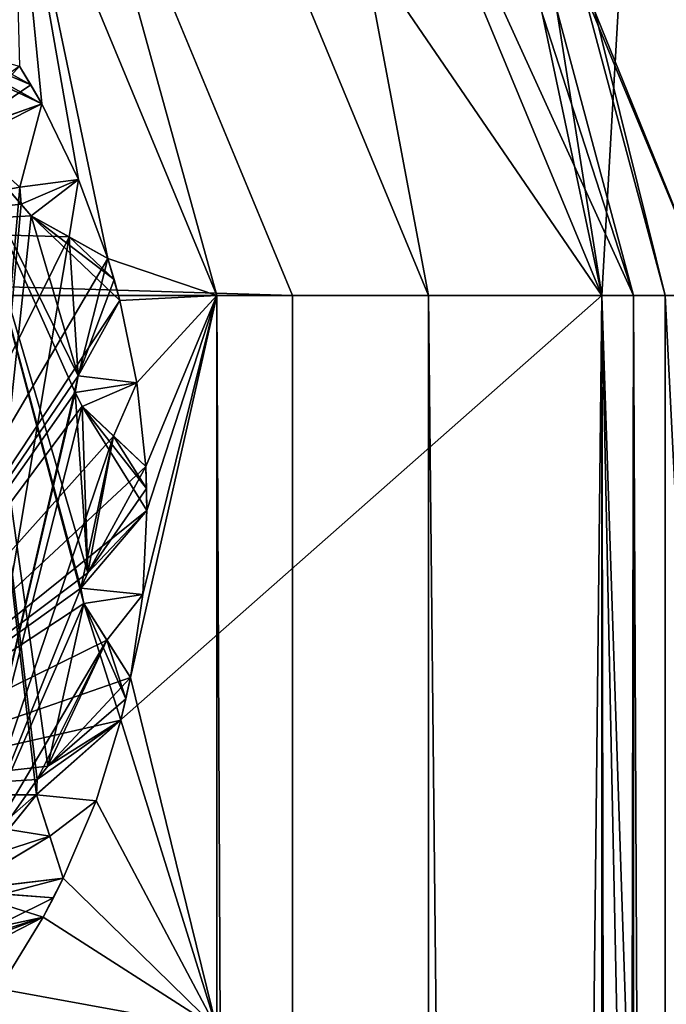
# Model space of a CAD drawing. Header units: metres. Extents: x -205 to 205, y -82 to 82.
# Tile 414 of 426: x 170.8 to 173.79, y 34.23 to 38.77. Entities that reach past the tile are written whole.
import ezdxf

# ---------------------------------------------------------------- set-up
doc = ezdxf.new("R2010")
doc.units = ezdxf.units.M
doc.layers.add('solid_PRT0003', color=7, linetype='CONTINUOUS')

msp = doc.modelspace()

# ---------------------------------------------------------------- linework, layer by layer
at = {"layer": 'solid_PRT0003'}
for points in [[(0, -75), (0, 75), (200, 75)], [(200, -75), (0, -75), (200, 75)], [(174.54631, 54.384724, 13.5), (171.773285, 53.282055, 13.5), (174.489243, 37.5, 13.5)], [(171.773285, 53.282055, 13.5), (172.731873, 41.742641, 13.5), (174.489243, 37.5, 13.5)], [(172.02478, 41.035538, 48), (173.489243, 37.5, 48), (173.792526, 42.803295, 48)], [(172.02478, 41.035542, 73), (173.792526, 42.803295, 73), (175.989243, 37.5, 73)], [(172.02478, 41.035538, 57), (173.489243, 37.5, 57), (173.792526, 42.803295, 57)], [(172.02478, 41.035542, 55), (173.792526, 42.803295, 55), (175.989243, 37.5, 55)], [(172.02478, 41.035538, 66), (173.489243, 37.5, 66), (173.792526, 42.803295, 66)], [(172.02478, 41.035542, 64), (173.792526, 42.803295, 64), (175.989243, 37.5, 64)], [(173.989243, 37.5, 46), (172.378326, 41.389088, 46), (173.792526, 42.803295, 46)], [(172.378326, 41.389088, 75), (173.989243, 37.5, 75), (173.792526, 42.803295, 75)], [(173.489243, 37.5, 48), (175.989243, 37.5, 48), (173.792526, 42.803295, 48)], [(173.489243, 37.5, 57), (175.989243, 37.5, 57), (173.792526, 42.803295, 57)], [(173.489243, 37.5, 66), (175.989243, 37.5, 66), (173.792526, 42.803295, 66)], [(173.782135, 37.5, 13.792893), (174.489243, 37.5, 13.5), (172.731873, 41.742641, 13.5)], [(173.073013, 40.146446, 13.792893), (173.782135, 37.5, 13.792893), (172.731873, 41.742641, 13.5)], [(172.946182, 40.073223, 45.853554), (172.378326, 41.389088, 46), (173.989243, 37.5, 46)], [(173.635681, 37.5, 75.146446), (173.989243, 37.5, 75), (172.378326, 41.389088, 75)], [(172.946182, 40.073223, 75.146446), (173.635681, 37.5, 75.146446), (172.378326, 41.389088, 75)], [(172.02478, 41.035542, 108.5), (89.953697, 41.035538, 108.5), (88.489235, 37.5, 108.5)], [(172.02478, 41.035542, 108.5), (88.489235, 37.5, 108.5), (173.489243, 37.5, 108.5)], [(171.459091, 40.469849, 106.5), (172.024765, 41.035534, 107), (173.489243, 37.5, 107)], [(171.459091, 40.469849, 104.5), (172.024765, 41.035534, 105), (173.489243, 37.5, 105)], [(171.459091, 40.469849, 106.5), (172.68924, 37.5, 106.5), (172.024765, 41.035534, 106)], [(171.459091, 40.469849, 102.5), (172.024765, 41.035534, 103), (173.489243, 37.5, 103)], [(171.459091, 40.469849, 104.5), (172.68924, 37.5, 104.5), (172.024765, 41.035534, 104)], [(171.459091, 40.469849, 100.5), (172.024765, 41.035534, 101), (173.489243, 37.5, 101)], [(171.459091, 40.469849, 102.5), (172.68924, 37.5, 102.5), (172.024765, 41.035534, 102)], [(171.459091, 40.469849, 98.5), (172.024765, 41.035534, 99), (173.489243, 37.5, 99)], [(171.459091, 40.469849, 100.5), (172.68924, 37.5, 100.5), (172.024765, 41.035534, 100)], [(171.459091, 40.469849, 96.5), (172.024765, 41.035534, 97), (173.489243, 37.5, 97)], [(171.459091, 40.469849, 98.5), (172.68924, 37.5, 98.5), (172.024765, 41.035534, 98)], [(171.459091, 40.469849, 94.5), (172.024765, 41.035534, 95), (173.489243, 37.5, 95)], [(171.459091, 40.469849, 96.5), (172.68924, 37.5, 96.5), (172.024765, 41.035534, 96)], [(171.459091, 40.469849, 92.5), (172.024765, 41.035534, 93), (173.489243, 37.5, 93)], [(171.459091, 40.469849, 94.5), (172.68924, 37.5, 94.5), (172.024765, 41.035534, 94)], [(171.459091, 40.469849, 90.5), (172.024765, 41.035534, 91), (173.489243, 37.5, 91)], [(171.459091, 40.469849, 92.5), (172.68924, 37.5, 92.5), (172.024765, 41.035534, 92)], [(171.459091, 40.469849, 88.5), (172.024765, 41.035534, 89), (173.489243, 37.5, 89)], [(171.459091, 40.469849, 90.5), (172.68924, 37.5, 90.5), (172.024765, 41.035534, 90)], [(171.459091, 40.469849, 86.5), (172.024765, 41.035534, 87), (173.489243, 37.5, 87)], [(171.459091, 40.469849, 88.5), (172.68924, 37.5, 88.5), (172.024765, 41.035534, 88)], [(171.459091, 40.469849, 84.5), (172.024765, 41.035534, 85), (173.489243, 37.5, 85)], [(171.459091, 40.469849, 86.5), (172.68924, 37.5, 86.5), (172.024765, 41.035534, 86)], [(171.459091, 40.469849, 82.5), (172.024765, 41.035534, 83), (173.489243, 37.5, 83)], [(171.459091, 40.469849, 84.5), (172.68924, 37.5, 84.5), (172.024765, 41.035534, 84)], [(171.459091, 40.469849, 80.5), (172.024765, 41.035534, 81), (173.489243, 37.5, 81)], [(171.459091, 40.469849, 82.5), (172.68924, 37.5, 82.5), (172.024765, 41.035534, 82)], [(171.459091, 40.469849, 78.5), (172.024765, 41.035534, 79), (173.489243, 37.5, 79)], [(171.459091, 40.469849, 80.5), (172.68924, 37.5, 80.5), (172.024765, 41.035534, 80)], [(171.459091, 40.469849, 76.5), (172.024765, 41.035534, 77), (173.489243, 37.5, 77)], [(171.459091, 40.469849, 78.5), (172.68924, 37.5, 78.5), (172.024765, 41.035534, 78)], [(171.459091, 40.469849, 76.5), (172.68924, 37.5, 76.5), (172.024765, 41.035534, 76)], [(172.02478, 41.035542, 108.5), (173.489243, 37.5, 108.5), (172.024765, 41.035534, 107)], [(173.489243, 37.5, 108.5), (173.489243, 37.5, 107), (172.024765, 41.035534, 107)], [(173.489243, 37.5, 106), (173.489243, 37.5, 105), (172.024765, 41.035534, 105)], [(172.024765, 41.035534, 106), (173.489243, 37.5, 106), (172.024765, 41.035534, 105)], [(172.68924, 37.5, 106.5), (173.489243, 37.5, 106), (172.024765, 41.035534, 106)], [(173.489243, 37.5, 104), (173.489243, 37.5, 103), (172.024765, 41.035534, 103)], [(172.024765, 41.035534, 104), (173.489243, 37.5, 104), (172.024765, 41.035534, 103)], [(172.68924, 37.5, 104.5), (173.489243, 37.5, 104), (172.024765, 41.035534, 104)], [(173.489243, 37.5, 102), (173.489243, 37.5, 101), (172.024765, 41.035534, 101)], [(172.024765, 41.035534, 102), (173.489243, 37.5, 102), (172.024765, 41.035534, 101)], [(172.68924, 37.5, 102.5), (173.489243, 37.5, 102), (172.024765, 41.035534, 102)], [(173.489243, 37.5, 100), (173.489243, 37.5, 99), (172.024765, 41.035534, 99)], [(172.024765, 41.035534, 100), (173.489243, 37.5, 100), (172.024765, 41.035534, 99)], [(172.68924, 37.5, 100.5), (173.489243, 37.5, 100), (172.024765, 41.035534, 100)], [(173.489243, 37.5, 98), (173.489243, 37.5, 97), (172.024765, 41.035534, 97)], [(172.024765, 41.035534, 98), (173.489243, 37.5, 98), (172.024765, 41.035534, 97)], [(172.68924, 37.5, 98.5), (173.489243, 37.5, 98), (172.024765, 41.035534, 98)], [(173.489243, 37.5, 96), (173.489243, 37.5, 95), (172.024765, 41.035534, 95)], [(172.024765, 41.035534, 96), (173.489243, 37.5, 96), (172.024765, 41.035534, 95)], [(172.68924, 37.5, 96.5), (173.489243, 37.5, 96), (172.024765, 41.035534, 96)], [(173.489243, 37.5, 94), (173.489243, 37.5, 93), (172.024765, 41.035534, 93)], [(172.024765, 41.035534, 94), (173.489243, 37.5, 94), (172.024765, 41.035534, 93)], [(172.68924, 37.5, 94.5), (173.489243, 37.5, 94), (172.024765, 41.035534, 94)], [(173.489243, 37.5, 92), (173.489243, 37.5, 91), (172.024765, 41.035534, 91)], [(172.024765, 41.035534, 92), (173.489243, 37.5, 92), (172.024765, 41.035534, 91)], [(172.68924, 37.5, 92.5), (173.489243, 37.5, 92), (172.024765, 41.035534, 92)], [(173.489243, 37.5, 90), (173.489243, 37.5, 89), (172.024765, 41.035534, 89)], [(172.024765, 41.035534, 90), (173.489243, 37.5, 90), (172.024765, 41.035534, 89)], [(172.68924, 37.5, 90.5), (173.489243, 37.5, 90), (172.024765, 41.035534, 90)], [(173.489243, 37.5, 88), (173.489243, 37.5, 87), (172.024765, 41.035534, 87)], [(172.024765, 41.035534, 88), (173.489243, 37.5, 88), (172.024765, 41.035534, 87)], [(172.68924, 37.5, 88.5), (173.489243, 37.5, 88), (172.024765, 41.035534, 88)], [(173.489243, 37.5, 86), (173.489243, 37.5, 85), (172.024765, 41.035534, 85)], [(172.024765, 41.035534, 86), (173.489243, 37.5, 86), (172.024765, 41.035534, 85)], [(172.68924, 37.5, 86.5), (173.489243, 37.5, 86), (172.024765, 41.035534, 86)], [(173.489243, 37.5, 84), (173.489243, 37.5, 83), (172.024765, 41.035534, 83)], [(172.024765, 41.035534, 84), (173.489243, 37.5, 84), (172.024765, 41.035534, 83)], [(172.68924, 37.5, 84.5), (173.489243, 37.5, 84), (172.024765, 41.035534, 84)], [(173.489243, 37.5, 82), (173.489243, 37.5, 81), (172.024765, 41.035534, 81)], [(172.024765, 41.035534, 82), (173.489243, 37.5, 82), (172.024765, 41.035534, 81)], [(172.68924, 37.5, 82.5), (173.489243, 37.5, 82), (172.024765, 41.035534, 82)], [(173.489243, 37.5, 80), (173.489243, 37.5, 79), (172.024765, 41.035534, 79)], [(172.024765, 41.035534, 80), (173.489243, 37.5, 80), (172.024765, 41.035534, 79)], [(172.68924, 37.5, 80.5), (173.489243, 37.5, 80), (172.024765, 41.035534, 80)], [(172.024765, 41.035534, 77), (173.489243, 37.5, 78), (173.489243, 37.5, 77)], [(172.024765, 41.035534, 77), (172.024765, 41.035534, 78), (173.489243, 37.5, 78)], [(172.68924, 37.5, 78.5), (173.489243, 37.5, 78), (172.024765, 41.035534, 78)], [(172.024765, 41.035534, 75.5), (173.489243, 37.5, 76), (173.489243, 37.5, 75.5)], [(172.946182, 40.073223, 75.146446), (172.024765, 41.035534, 75.5), (173.489243, 37.5, 75.5)], [(172.024765, 41.035534, 75.5), (172.024765, 41.035534, 76), (173.489243, 37.5, 76)], [(172.68924, 37.5, 76.5), (173.489243, 37.5, 76), (172.024765, 41.035534, 76)], [(172.024765, 41.035534, 14.5), (173.489243, 37.5, 45.5), (173.489243, 37.5, 14.5)], [(173.073013, 40.146446, 13.792893), (172.024765, 41.035534, 14.5), (173.489243, 37.5, 14.5)], [(172.024765, 41.035534, 14.5), (172.024765, 41.035534, 45.5), (173.489243, 37.5, 45.5)], [(173.635681, 37.5, 45.853554), (173.489243, 37.5, 45.5), (172.024765, 41.035534, 45.5)], [(172.946182, 40.073223, 45.853554), (173.635681, 37.5, 45.853554), (172.024765, 41.035534, 45.5)], [(173.489243, 37.5, 55), (172.02478, 41.035538, 48), (172.02478, 41.035542, 55)], [(173.489243, 37.5, 73), (172.02478, 41.035542, 73), (175.989243, 37.5, 73)], [(172.02478, 41.035538, 66), (172.02478, 41.035542, 73), (173.489243, 37.5, 73)], [(173.489243, 37.5, 64), (172.02478, 41.035538, 57), (172.02478, 41.035542, 64)], [(173.489243, 37.5, 55), (172.02478, 41.035542, 55), (175.989243, 37.5, 55)], [(173.489243, 37.5, 64), (172.02478, 41.035542, 64), (175.989243, 37.5, 64)], [(173.489243, 37.5, 55), (173.489243, 37.5, 48), (172.02478, 41.035538, 48)], [(172.02478, 41.035538, 66), (173.489243, 37.5, 73), (173.489243, 37.5, 66)], [(173.489243, 37.5, 64), (173.489243, 37.5, 57), (172.02478, 41.035538, 57)], [(171.459091, 40.469849, 106.5), (173.489243, 37.5, 107), (172.68924, 37.5, 106.5)], [(171.459091, 40.469849, 104.5), (173.489243, 37.5, 105), (172.68924, 37.5, 104.5)], [(171.459091, 40.469849, 102.5), (173.489243, 37.5, 103), (172.68924, 37.5, 102.5)], [(171.459091, 40.469849, 100.5), (173.489243, 37.5, 101), (172.68924, 37.5, 100.5)], [(171.459091, 40.469849, 98.5), (173.489243, 37.5, 99), (172.68924, 37.5, 98.5)], [(171.459091, 40.469849, 96.5), (173.489243, 37.5, 97), (172.68924, 37.5, 96.5)], [(171.459091, 40.469849, 94.5), (173.489243, 37.5, 95), (172.68924, 37.5, 94.5)], [(171.459091, 40.469849, 92.5), (173.489243, 37.5, 93), (172.68924, 37.5, 92.5)], [(171.459091, 40.469849, 90.5), (173.489243, 37.5, 91), (172.68924, 37.5, 90.5)], [(171.459091, 40.469849, 88.5), (173.489243, 37.5, 89), (172.68924, 37.5, 88.5)], [(171.459091, 40.469849, 86.5), (173.489243, 37.5, 87), (172.68924, 37.5, 86.5)], [(171.459091, 40.469849, 84.5), (173.489243, 37.5, 85), (172.68924, 37.5, 84.5)], [(171.459091, 40.469849, 82.5), (173.489243, 37.5, 83), (172.68924, 37.5, 82.5)], [(171.459091, 40.469849, 80.5), (173.489243, 37.5, 81), (172.68924, 37.5, 80.5)], [(171.459091, 40.469849, 78.5), (173.489243, 37.5, 79), (172.68924, 37.5, 78.5)], [(171.459091, 40.469849, 76.5), (173.489243, 37.5, 77), (172.68924, 37.5, 76.5)], [(173.073013, 40.146446, 13.792893), (173.489243, 37.5, 14.5), (173.782135, 37.5, 13.792893)], [(172.946182, 40.073223, 75.146446), (173.489243, 37.5, 75.5), (173.635681, 37.5, 75.146446)], [(172.946182, 40.073223, 45.853554), (173.989243, 37.5, 46), (173.635681, 37.5, 45.853554)], [(90.963112, 40.026123, 108.410858), (172.061722, 37.5, 108.410858), (89.916756, 37.5, 108.410858)], [(90.963112, 40.026123, 108.410858), (171.015366, 40.026123, 108.410858), (172.061722, 37.5, 108.410858)], [(167.489243, 40, 55), (170.40892, 38.662285, 55), (170.903168, 38.385479, 55)], [(170.520416, 38.249809, 55), (167.489243, 40, 55), (170.903168, 38.385479, 55)], [(171.015366, 40.026123, 108.410858), (170.76796, 39.778721, 75), (171.711823, 37.5, 75)], [(171.015366, 40.026123, 108.410858), (171.711823, 37.5, 75), (172.061722, 37.5, 108.410858)], [(171.208969, 37.672016, 75), (171.711823, 37.5, 75), (170.76796, 39.778721, 75)], [(171.073868, 38.036373, 75), (171.208969, 37.672016, 75), (170.76796, 39.778721, 75)], [(170.903168, 38.385479, 75), (171.073868, 38.036373, 75), (170.76796, 39.778721, 75)], [(170.800629, 38.560253, 75), (170.903168, 38.385479, 75), (170.76796, 39.778721, 75)], [(170.40892, 38.662285, 55), (170.853043, 38.47353, 55), (170.903168, 38.385479, 55)], [(170.40892, 38.662285, 55), (170.603195, 38.611679, 55), (170.853043, 38.47353, 55)], [(170.603195, 38.611679, 55), (170.800629, 38.560253, 55), (170.853043, 38.47353, 55)], [(169.753799, 37.80743, 75), (170.903168, 38.385479, 75), (170.800629, 38.560253, 75)], [(170.853043, 38.47353, 26), (170.800629, 38.560253, 26), (170.520508, 38.249664, 26)], [(170.853043, 38.47353, 26), (170.853043, 38.47353, 55), (170.800629, 38.560253, 55)], [(170.853043, 38.47353, 26), (170.800629, 38.560253, 55), (170.800629, 38.560253, 26)], [(170.903168, 38.385479, 26), (170.853043, 38.47353, 26), (170.520508, 38.249664, 26)], [(170.903168, 38.385479, 26), (170.903168, 38.385479, 55), (170.853043, 38.47353, 55)], [(170.903168, 38.385479, 26), (170.853043, 38.47353, 55), (170.853043, 38.47353, 26)], [(169.753799, 37.80743, 75), (170.802826, 38.000225, 75), (170.903168, 38.385479, 75)], [(170.520416, 38.249809, 55), (170.903168, 38.385479, 55), (170.802826, 38.000225, 55)], [(170.802826, 38.000225, 26), (170.903168, 38.385479, 26), (170.520508, 38.249664, 26)], [(170.802826, 38.000225, 55), (170.903168, 38.385479, 75), (170.802826, 38.000225, 75)], [(170.903168, 38.385479, 55), (170.903168, 38.385479, 75), (170.802826, 38.000225, 55)], [(170.802826, 38.000225, 6), (170.903168, 38.385479, 26), (170.802826, 38.000225, 26)], [(170.802826, 38.000225, 6), (170.903168, 38.385479, 6), (170.903168, 38.385479, 26)], [(170.802826, 38.000225, 6), (171.073868, 38.036373, 6), (170.903168, 38.385479, 6)], [(171.073868, 38.036373, 6), (171.073868, 38.036373, 75), (170.903168, 38.385479, 75)], [(171.073868, 38.036373, 6), (170.903168, 38.385479, 75), (170.903168, 38.385479, 55)], [(171.073868, 38.036373, 6), (170.903168, 38.385479, 55), (170.903168, 38.385479, 26)], [(171.073868, 38.036373, 6), (170.903168, 38.385479, 26), (170.903168, 38.385479, 6)], [(170.520416, 38.249809, 55), (170.882843, 35.264637, 55), (170.879364, 35.193439, 55)], [(170.520508, 34.750336, 55), (170.520416, 38.249809, 55), (170.879364, 35.193439, 55)], [(170.520416, 38.249809, 55), (170.931717, 35.32531, 55), (170.882843, 35.264637, 55)], [(170.520416, 38.249809, 55), (171.097778, 36.077579, 55), (170.931717, 35.32531, 55)], [(170.520416, 38.249809, 55), (171.08345, 36.147404, 55), (171.097778, 36.077579, 55)], [(170.520416, 38.249809, 55), (171.115692, 36.218323, 55), (171.08345, 36.147404, 55)], [(170.520416, 38.249809, 55), (171.058212, 37.052326, 55), (171.115692, 36.218323, 55)], [(170.520416, 38.249809, 55), (171.071808, 37.129036, 55), (171.058212, 37.052326, 55)], [(170.520416, 38.249809, 55), (170.854935, 37.868259, 55), (171.071808, 37.129036, 55)], [(170.520416, 38.249809, 55), (170.808731, 37.922543, 55), (170.854935, 37.868259, 55)], [(170.520416, 38.249809, 55), (170.802826, 38.000225, 55), (170.808731, 37.922543, 55)], [(170.802826, 38.000225, 26), (170.520508, 38.249664, 26), (170.520416, 34.750191, 26)], [(170.802826, 38.000225, 6), (170.808731, 37.922543, 6), (171.073868, 38.036373, 6)], [(170.808731, 37.922543, 6), (170.854935, 37.868259, 6), (171.073868, 38.036373, 6)], [(170.854935, 37.868259, 6), (171.030518, 37.770927, 6), (171.073868, 38.036373, 6)], [(171.030518, 37.770927, 6), (171.208969, 37.672016, 6), (171.073868, 38.036373, 6)], [(171.208969, 37.672016, 55), (171.208969, 37.672016, 75), (171.073868, 38.036373, 75)], [(171.208969, 37.672016, 26), (171.208969, 37.672016, 55), (171.073868, 38.036373, 75)], [(171.208969, 37.672016, 6), (171.208969, 37.672016, 26), (171.073868, 38.036373, 75)], [(171.208969, 37.672016, 6), (171.073868, 38.036373, 75), (171.073868, 38.036373, 6)], [(169.753799, 37.80743, 75), (170.808731, 37.922539, 75), (170.802826, 38.000225, 75)], [(170.808731, 37.922539, 26), (170.802826, 38.000225, 26), (170.520416, 34.750191, 26)], [(170.802826, 38.000225, 55), (170.802826, 38.000225, 75), (170.808731, 37.922539, 75)], [(170.802826, 38.000225, 55), (170.808731, 37.922539, 75), (170.808731, 37.922543, 55)], [(170.802826, 38.000225, 6), (170.802826, 38.000225, 26), (170.808731, 37.922539, 26)], [(170.802826, 38.000225, 6), (170.808731, 37.922539, 26), (170.808731, 37.922543, 6)], [(169.753799, 37.80743, 75), (170.854889, 37.868279, 75), (170.808731, 37.922539, 75)], [(170.854889, 37.868279, 26), (170.808731, 37.922539, 26), (170.520416, 34.750191, 26)], [(170.808731, 37.922543, 55), (170.808731, 37.922539, 75), (170.854889, 37.868279, 75)], [(170.808731, 37.922543, 55), (170.854889, 37.868279, 75), (170.854935, 37.868259, 55)], [(170.808731, 37.922543, 6), (170.808731, 37.922539, 26), (170.854889, 37.868279, 26)], [(170.808731, 37.922543, 6), (170.854889, 37.868279, 26), (170.854935, 37.868259, 6)], [(169.753799, 37.80743, 75), (171.030502, 37.770939, 75), (170.854889, 37.868279, 75)], [(171.030502, 37.770939, 26), (170.854889, 37.868279, 26), (170.520416, 34.750191, 26)], [(171.208969, 37.672016, 55), (170.854889, 37.868279, 75), (171.030502, 37.770939, 75)], [(171.030518, 37.770927, 55), (170.854889, 37.868279, 75), (171.208969, 37.672016, 55)], [(170.854935, 37.868259, 55), (170.854889, 37.868279, 75), (171.030518, 37.770927, 55)], [(171.208969, 37.672016, 6), (170.854889, 37.868279, 26), (171.030502, 37.770939, 26)], [(171.030518, 37.770927, 6), (170.854889, 37.868279, 26), (171.208969, 37.672016, 6)], [(170.854935, 37.868259, 6), (170.854889, 37.868279, 26), (171.030518, 37.770927, 6)], [(170.854935, 37.868259, 55), (171.264816, 37.47723, 55), (171.071808, 37.129036, 55)], [(170.854935, 37.868259, 55), (171.238159, 37.574986, 55), (171.264816, 37.47723, 55)], [(170.854935, 37.868259, 55), (171.030518, 37.770927, 55), (171.238159, 37.574986, 55)], [(169.753799, 37.80743, 75), (169.753799, 35.19257, 75), (171.030502, 37.770939, 75)], [(169.753799, 35.19257, 75), (171.208969, 37.672016, 75), (171.030502, 37.770939, 75)], [(171.071808, 37.129036, 26), (171.030502, 37.770939, 26), (170.520416, 34.750191, 26)], [(171.208969, 37.672016, 55), (171.030502, 37.770939, 75), (171.208969, 37.672016, 75)], [(171.071808, 37.129036, 26), (171.208969, 37.672016, 26), (171.030502, 37.770939, 26)], [(171.208969, 37.672016, 6), (171.030502, 37.770939, 26), (171.208969, 37.672016, 26)], [(171.030518, 37.770927, 55), (171.208969, 37.672016, 55), (171.238159, 37.574986, 55)], [(169.753799, 35.19257, 75), (171.264816, 37.47723, 75), (171.208969, 37.672016, 75)], [(171.071808, 37.129036, 26), (171.238159, 37.574986, 26), (171.208969, 37.672016, 26)], [(171.208969, 37.672016, 75), (171.264816, 37.47723, 75), (171.711823, 37.5, 75)], [(171.238159, 37.574986, 26), (171.238159, 37.574986, 55), (171.208969, 37.672016, 55)], [(171.238159, 37.574986, 26), (171.208969, 37.672016, 55), (171.208969, 37.672016, 26)], [(171.071808, 37.129036, 26), (171.264816, 37.47723, 26), (171.238159, 37.574986, 26)], [(171.264816, 37.47723, 26), (171.264816, 37.47723, 55), (171.238159, 37.574986, 55)], [(171.264816, 37.47723, 26), (171.238159, 37.574986, 55), (171.238159, 37.574986, 26)], [(88.489235, -37.5, 108.5), (173.489243, 37.5, 108.5), (88.489235, 37.5, 108.5)], [(88.489235, -37.5, 108.5), (173.489243, -37.5, 108.5), (173.489243, 37.5, 108.5)], [(172.061722, -37.5, 108.410858), (89.916756, -37.5, 108.410858), (89.916756, 37.5, 108.410858)], [(172.061722, 37.5, 108.410858), (172.061722, -37.5, 108.410858), (89.916756, 37.5, 108.410858)], [(171.264816, 37.47723, 75), (171.343323, 37.096645, 75), (171.711823, 37.5, 75)], [(171.313477, 35.73505, 75), (171.711823, 34.1134, 75), (171.711823, 37.5, 75)], [(171.370621, 36.119427, 75), (171.313477, 35.73505, 75), (171.711823, 37.5, 75)], [(171.343323, 37.096645, 75), (171.383575, 36.710133, 75), (171.711823, 37.5, 75)], [(171.389221, 36.50758, 75), (171.370621, 36.119427, 75), (171.711823, 37.5, 75)], [(171.383575, 36.710133, 75), (171.389221, 36.50758, 75), (171.711823, 37.5, 75)], [(172.061722, -37.5, 108.410858), (171.711823, 37.5, 75), (171.711823, 34.1134, 75)], [(172.061722, 37.5, 108.410858), (171.711823, 37.5, 75), (172.061722, -37.5, 108.410858)], [(172.68924, 37.5, 106.5), (173.489243, 37.5, 107), (173.489243, -37.5, 107)], [(172.68924, 37.5, 104.5), (173.489243, 37.5, 105), (173.489243, -37.5, 105)], [(172.68924, -37.5, 106.5), (173.489243, -37.5, 106), (173.489243, 37.5, 106)], [(172.68924, 37.5, 106.5), (172.68924, -37.5, 106.5), (173.489243, 37.5, 106)], [(172.68924, 37.5, 102.5), (173.489243, 37.5, 103), (173.489243, -37.5, 103)], [(172.68924, -37.5, 104.5), (173.489243, -37.5, 104), (173.489243, 37.5, 104)], [(172.68924, 37.5, 104.5), (172.68924, -37.5, 104.5), (173.489243, 37.5, 104)], [(172.68924, 37.5, 100.5), (173.489243, 37.5, 101), (173.489243, -37.5, 101)], [(172.68924, -37.5, 102.5), (173.489243, -37.5, 102), (173.489243, 37.5, 102)], [(172.68924, 37.5, 102.5), (172.68924, -37.5, 102.5), (173.489243, 37.5, 102)], [(172.68924, 37.5, 98.5), (173.489243, 37.5, 99), (173.489243, -37.5, 99)], [(172.68924, -37.5, 100.5), (173.489243, -37.5, 100), (173.489243, 37.5, 100)], [(172.68924, 37.5, 100.5), (172.68924, -37.5, 100.5), (173.489243, 37.5, 100)], [(172.68924, 37.5, 96.5), (173.489243, 37.5, 97), (173.489243, -37.5, 97)], [(172.68924, -37.5, 98.5), (173.489243, -37.5, 98), (173.489243, 37.5, 98)], [(172.68924, 37.5, 98.5), (172.68924, -37.5, 98.5), (173.489243, 37.5, 98)], [(172.68924, 37.5, 94.5), (173.489243, 37.5, 95), (173.489243, -37.5, 95)], [(172.68924, -37.5, 96.5), (173.489243, -37.5, 96), (173.489243, 37.5, 96)], [(172.68924, 37.5, 96.5), (172.68924, -37.5, 96.5), (173.489243, 37.5, 96)], [(172.68924, 37.5, 92.5), (173.489243, 37.5, 93), (173.489243, -37.5, 93)], [(172.68924, -37.5, 94.5), (173.489243, -37.5, 94), (173.489243, 37.5, 94)], [(172.68924, 37.5, 94.5), (172.68924, -37.5, 94.5), (173.489243, 37.5, 94)], [(172.68924, 37.5, 90.5), (173.489243, 37.5, 91), (173.489243, -37.5, 91)], [(172.68924, -37.5, 92.5), (173.489243, -37.5, 92), (173.489243, 37.5, 92)], [(172.68924, 37.5, 92.5), (172.68924, -37.5, 92.5), (173.489243, 37.5, 92)], [(172.68924, 37.5, 88.5), (173.489243, 37.5, 89), (173.489243, -37.5, 89)], [(172.68924, -37.5, 90.5), (173.489243, -37.5, 90), (173.489243, 37.5, 90)], [(172.68924, 37.5, 90.5), (172.68924, -37.5, 90.5), (173.489243, 37.5, 90)], [(172.68924, 37.5, 86.5), (173.489243, 37.5, 87), (173.489243, -37.5, 87)], [(172.68924, -37.5, 88.5), (173.489243, -37.5, 88), (173.489243, 37.5, 88)], [(172.68924, 37.5, 88.5), (172.68924, -37.5, 88.5), (173.489243, 37.5, 88)], [(172.68924, 37.5, 84.5), (173.489243, 37.5, 85), (173.489243, -37.5, 85)], [(172.68924, -37.5, 86.5), (173.489243, -37.5, 86), (173.489243, 37.5, 86)], [(172.68924, 37.5, 86.5), (172.68924, -37.5, 86.5), (173.489243, 37.5, 86)], [(172.68924, 37.5, 82.5), (173.489243, 37.5, 83), (173.489243, -37.5, 83)], [(172.68924, -37.5, 84.5), (173.489243, -37.5, 84), (173.489243, 37.5, 84)], [(172.68924, 37.5, 84.5), (172.68924, -37.5, 84.5), (173.489243, 37.5, 84)], [(172.68924, 37.5, 80.5), (173.489243, 37.5, 81), (173.489243, -37.5, 81)], [(172.68924, -37.5, 82.5), (173.489243, -37.5, 82), (173.489243, 37.5, 82)], [(172.68924, 37.5, 82.5), (172.68924, -37.5, 82.5), (173.489243, 37.5, 82)], [(172.68924, 37.5, 78.5), (173.489243, 37.5, 79), (173.489243, -37.5, 79)], [(172.68924, -37.5, 80.5), (173.489243, -37.5, 80), (173.489243, 37.5, 80)], [(172.68924, 37.5, 80.5), (172.68924, -37.5, 80.5), (173.489243, 37.5, 80)], [(172.68924, 37.5, 76.5), (173.489243, 37.5, 77), (173.489243, -37.5, 77)], [(172.68924, -37.5, 78.5), (173.489243, -37.5, 78), (173.489243, 37.5, 78)], [(172.68924, 37.5, 78.5), (172.68924, -37.5, 78.5), (173.489243, 37.5, 78)], [(172.68924, -37.5, 76.5), (173.489243, -37.5, 76), (173.489243, 37.5, 76)], [(172.68924, 37.5, 76.5), (172.68924, -37.5, 76.5), (173.489243, 37.5, 76)], [(172.68924, 37.5, 106.5), (173.489243, -37.5, 107), (172.68924, -37.5, 106.5)], [(172.68924, 37.5, 104.5), (173.489243, -37.5, 105), (172.68924, -37.5, 104.5)], [(172.68924, 37.5, 102.5), (173.489243, -37.5, 103), (172.68924, -37.5, 102.5)], [(172.68924, 37.5, 100.5), (173.489243, -37.5, 101), (172.68924, -37.5, 100.5)], [(172.68924, 37.5, 98.5), (173.489243, -37.5, 99), (172.68924, -37.5, 98.5)], [(172.68924, 37.5, 96.5), (173.489243, -37.5, 97), (172.68924, -37.5, 96.5)], [(172.68924, 37.5, 94.5), (173.489243, -37.5, 95), (172.68924, -37.5, 94.5)], [(172.68924, 37.5, 92.5), (173.489243, -37.5, 93), (172.68924, -37.5, 92.5)], [(172.68924, 37.5, 90.5), (173.489243, -37.5, 91), (172.68924, -37.5, 90.5)], [(172.68924, 37.5, 88.5), (173.489243, -37.5, 89), (172.68924, -37.5, 88.5)], [(172.68924, 37.5, 86.5), (173.489243, -37.5, 87), (172.68924, -37.5, 86.5)], [(172.68924, 37.5, 84.5), (173.489243, -37.5, 85), (172.68924, -37.5, 84.5)], [(172.68924, 37.5, 82.5), (173.489243, -37.5, 83), (172.68924, -37.5, 82.5)], [(172.68924, 37.5, 80.5), (173.489243, -37.5, 81), (172.68924, -37.5, 80.5)], [(172.68924, 37.5, 78.5), (173.489243, -37.5, 79), (172.68924, -37.5, 78.5)], [(172.68924, 37.5, 76.5), (173.489243, -37.5, 77), (172.68924, -37.5, 76.5)], [(173.489243, -37.5, 48), (175.989243, -37.5, 48), (175.989243, 37.5, 48)], [(173.489243, 37.5, 48), (173.489243, -37.5, 48), (175.989243, 37.5, 48)], [(173.489243, -37.5, 55), (173.489243, -37.5, 48), (173.489243, 37.5, 48)], [(173.489243, -37.5, 55), (173.489243, 37.5, 48), (173.489243, 37.5, 55)], [(175.989243, -37.5, 73), (173.489243, 37.5, 73), (175.989243, 37.5, 73)], [(175.989243, -37.5, 73), (173.489243, -37.5, 73), (173.489243, 37.5, 73)], [(173.489243, 37.5, 66), (173.489243, 37.5, 73), (173.489243, -37.5, 73)], [(173.489243, -37.5, 66), (173.489243, 37.5, 66), (173.489243, -37.5, 73)], [(173.489243, -37.5, 57), (175.989243, -37.5, 57), (175.989243, 37.5, 57)], [(173.489243, 37.5, 57), (173.489243, -37.5, 57), (175.989243, 37.5, 57)], [(173.489243, -37.5, 64), (173.489243, -37.5, 57), (173.489243, 37.5, 57)], [(173.489243, -37.5, 64), (173.489243, 37.5, 57), (173.489243, 37.5, 64)], [(175.989243, -37.5, 55), (173.489243, 37.5, 55), (175.989243, 37.5, 55)], [(175.989243, -37.5, 55), (173.489243, -37.5, 55), (173.489243, 37.5, 55)], [(173.489243, -37.5, 66), (175.989243, 37.5, 66), (173.489243, 37.5, 66)], [(175.989243, -37.5, 66), (175.989243, 37.5, 66), (173.489243, -37.5, 66)], [(175.989243, -37.5, 64), (173.489243, 37.5, 64), (175.989243, 37.5, 64)], [(175.989243, -37.5, 64), (173.489243, -37.5, 64), (173.489243, 37.5, 64)], [(173.489243, -37.5, 108.5), (173.489243, 37.5, 107), (173.489243, 37.5, 108.5)], [(173.489243, -37.5, 108.5), (173.489243, -37.5, 107), (173.489243, 37.5, 107)], [(173.489243, -37.5, 106), (173.489243, 37.5, 105), (173.489243, 37.5, 106)], [(173.489243, -37.5, 106), (173.489243, -37.5, 105), (173.489243, 37.5, 105)], [(173.489243, -37.5, 104), (173.489243, 37.5, 103), (173.489243, 37.5, 104)], [(173.489243, -37.5, 104), (173.489243, -37.5, 103), (173.489243, 37.5, 103)], [(173.489243, -37.5, 102), (173.489243, 37.5, 101), (173.489243, 37.5, 102)], [(173.489243, -37.5, 102), (173.489243, -37.5, 101), (173.489243, 37.5, 101)], [(173.489243, -37.5, 100), (173.489243, 37.5, 99), (173.489243, 37.5, 100)], [(173.489243, -37.5, 100), (173.489243, -37.5, 99), (173.489243, 37.5, 99)], [(173.489243, -37.5, 98), (173.489243, 37.5, 97), (173.489243, 37.5, 98)], [(173.489243, -37.5, 98), (173.489243, -37.5, 97), (173.489243, 37.5, 97)], [(173.489243, -37.5, 96), (173.489243, 37.5, 95), (173.489243, 37.5, 96)], [(173.489243, -37.5, 96), (173.489243, -37.5, 95), (173.489243, 37.5, 95)], [(173.489243, -37.5, 94), (173.489243, 37.5, 93), (173.489243, 37.5, 94)], [(173.489243, -37.5, 94), (173.489243, -37.5, 93), (173.489243, 37.5, 93)], [(173.489243, -37.5, 92), (173.489243, 37.5, 91), (173.489243, 37.5, 92)], [(173.489243, -37.5, 92), (173.489243, -37.5, 91), (173.489243, 37.5, 91)], [(173.489243, -37.5, 90), (173.489243, 37.5, 89), (173.489243, 37.5, 90)], [(173.489243, -37.5, 90), (173.489243, -37.5, 89), (173.489243, 37.5, 89)], [(173.489243, -37.5, 88), (173.489243, 37.5, 87), (173.489243, 37.5, 88)], [(173.489243, -37.5, 88), (173.489243, -37.5, 87), (173.489243, 37.5, 87)], [(173.489243, -37.5, 86), (173.489243, 37.5, 85), (173.489243, 37.5, 86)], [(173.489243, -37.5, 86), (173.489243, -37.5, 85), (173.489243, 37.5, 85)], [(173.489243, -37.5, 84), (173.489243, 37.5, 83), (173.489243, 37.5, 84)], [(173.489243, -37.5, 84), (173.489243, -37.5, 83), (173.489243, 37.5, 83)], [(173.489243, -37.5, 82), (173.489243, 37.5, 81), (173.489243, 37.5, 82)], [(173.489243, -37.5, 82), (173.489243, -37.5, 81), (173.489243, 37.5, 81)], [(173.489243, -37.5, 80), (173.489243, 37.5, 79), (173.489243, 37.5, 80)], [(173.489243, -37.5, 80), (173.489243, -37.5, 79), (173.489243, 37.5, 79)], [(173.489243, -37.5, 78), (173.489243, 37.5, 77), (173.489243, 37.5, 78)], [(173.489243, -37.5, 78), (173.489243, -37.5, 77), (173.489243, 37.5, 77)], [(173.489243, -37.5, 76), (173.489243, 37.5, 75.5), (173.489243, 37.5, 76)], [(173.489243, -37.5, 76), (173.489243, -37.5, 75.5), (173.489243, 37.5, 75.5)], [(173.635681, -37.5, 75.146446), (173.489243, 37.5, 75.5), (173.489243, -37.5, 75.5)], [(173.635681, 37.5, 75.146446), (173.489243, 37.5, 75.5), (173.635681, -37.5, 75.146446)], [(173.489243, 14.000711, 38.500713), (173.489243, 37.5, 14.5), (173.489243, 37.5, 45.5)], [(173.489243, 19.799999, 24.5), (173.489243, 23.418167, 14.5), (173.489243, 37.5, 14.5)], [(173.782135, 23.418167, 13.792892), (173.489243, 37.5, 14.5), (173.489243, 23.418167, 14.5)], [(173.489243, 14.000711, 38.500713), (173.489243, 19.799999, 24.5), (173.489243, 37.5, 14.5)], [(173.782135, 23.418167, 13.792892), (173.782135, 37.5, 13.792893), (173.489243, 37.5, 14.5)], [(173.489243, 0, 44.299999), (173.489243, 37.5, 45.5), (173.489243, -37.5, 45.5)], [(173.635681, 37.5, 45.853554), (173.489243, -37.5, 45.5), (173.489243, 37.5, 45.5)], [(173.489243, 0, 44.299999), (173.489243, 14.000711, 38.500713), (173.489243, 37.5, 45.5)], [(173.635681, 37.5, 45.853554), (173.635681, -37.5, 45.853554), (173.489243, -37.5, 45.5)], [(173.635681, -37.5, 45.853554), (173.989243, 37.5, 46), (173.989243, -37.5, 46)], [(173.635681, 37.5, 45.853554), (173.989243, 37.5, 46), (173.635681, -37.5, 45.853554)], [(173.635681, 37.5, 75.146446), (173.989243, -37.5, 75), (173.989243, 37.5, 75)], [(173.635681, 37.5, 75.146446), (173.635681, -37.5, 75.146446), (173.989243, -37.5, 75)], [(173.782135, 37.5, 13.792893), (174.489243, 23.418167, 13.5), (174.489243, 37.5, 13.5)], [(173.782135, 23.418167, 13.792892), (174.489243, 23.418167, 13.5), (173.782135, 37.5, 13.792893)], [(169.753799, 35.19257, 75), (171.071808, 37.129036, 75), (171.264816, 37.47723, 75)], [(171.071808, 37.129036, 55), (171.264816, 37.47723, 75), (171.071808, 37.129036, 75)], [(171.264816, 37.47723, 55), (171.264816, 37.47723, 75), (171.071808, 37.129036, 55)], [(171.071808, 37.129036, 6), (171.264816, 37.47723, 26), (171.071808, 37.129036, 26)], [(171.071808, 37.129036, 6), (171.264816, 37.47723, 6), (171.264816, 37.47723, 26)], [(171.071808, 37.129036, 6), (171.343323, 37.096645, 6), (171.264816, 37.47723, 6)], [(171.343323, 37.096645, 6), (171.343323, 37.096645, 75), (171.264816, 37.47723, 75)], [(171.343323, 37.096645, 6), (171.264816, 37.47723, 75), (171.264816, 37.47723, 55)], [(171.343323, 37.096645, 6), (171.264816, 37.47723, 55), (171.264816, 37.47723, 26)], [(171.343323, 37.096645, 6), (171.264816, 37.47723, 26), (171.264816, 37.47723, 6)], [(169.753799, 35.19257, 75), (171.058212, 37.052322, 75), (171.071808, 37.129036, 75)], [(171.058212, 37.052322, 26), (171.071808, 37.129036, 26), (170.520416, 34.750191, 26)], [(171.071808, 37.129036, 55), (171.071808, 37.129036, 75), (171.058212, 37.052322, 75)], [(171.071808, 37.129036, 55), (171.058212, 37.052322, 75), (171.058212, 37.052326, 55)], [(171.071808, 37.129036, 6), (171.071808, 37.129036, 26), (171.058212, 37.052322, 26)], [(171.071808, 37.129036, 6), (171.058212, 37.052322, 26), (171.058212, 37.052326, 6)], [(171.071808, 37.129036, 6), (171.058212, 37.052326, 6), (171.343323, 37.096645, 6)], [(171.058212, 37.052326, 6), (171.089462, 36.988258, 6), (171.343323, 37.096645, 6)], [(171.089462, 36.988258, 6), (171.235336, 36.850315, 6), (171.343323, 37.096645, 6)], [(171.235336, 36.850315, 6), (171.383575, 36.710133, 6), (171.343323, 37.096645, 6)], [(171.383575, 36.710133, 55), (171.383575, 36.710133, 75), (171.343323, 37.096645, 75)], [(171.383575, 36.710133, 26), (171.383575, 36.710133, 55), (171.343323, 37.096645, 75)], [(171.383575, 36.710133, 6), (171.383575, 36.710133, 26), (171.343323, 37.096645, 75)], [(171.383575, 36.710133, 6), (171.343323, 37.096645, 75), (171.343323, 37.096645, 6)], [(169.753799, 35.19257, 75), (171.089432, 36.988285, 75), (171.058212, 37.052322, 75)], [(171.089432, 36.988285, 26), (171.058212, 37.052322, 26), (170.520416, 34.750191, 26)], [(171.058212, 37.052326, 55), (171.058212, 37.052322, 75), (171.089432, 36.988285, 75)], [(171.058212, 37.052326, 55), (171.089432, 36.988285, 75), (171.089462, 36.988258, 55)], [(171.058212, 37.052326, 55), (171.089462, 36.988258, 55), (171.115692, 36.218323, 55)], [(171.058212, 37.052326, 6), (171.058212, 37.052322, 26), (171.089432, 36.988285, 26)], [(171.058212, 37.052326, 6), (171.089432, 36.988285, 26), (171.089462, 36.988258, 6)], [(169.753799, 35.19257, 75), (171.235321, 36.850334, 75), (171.089432, 36.988285, 75)], [(171.235321, 36.850334, 26), (171.089432, 36.988285, 26), (170.520416, 34.750191, 26)], [(171.383575, 36.710133, 55), (171.089432, 36.988285, 75), (171.235321, 36.850334, 75)], [(171.235336, 36.850315, 55), (171.089432, 36.988285, 75), (171.383575, 36.710133, 55)], [(171.089462, 36.988258, 55), (171.089432, 36.988285, 75), (171.235336, 36.850315, 55)], [(171.383575, 36.710133, 6), (171.089432, 36.988285, 26), (171.235321, 36.850334, 26)], [(171.235336, 36.850315, 6), (171.089432, 36.988285, 26), (171.383575, 36.710133, 6)], [(171.089462, 36.988258, 6), (171.089432, 36.988285, 26), (171.235336, 36.850315, 6)], [(171.089462, 36.988258, 55), (171.389221, 36.50758, 55), (171.115692, 36.218323, 55)], [(171.089462, 36.988258, 55), (171.387711, 36.608894, 55), (171.389221, 36.50758, 55)], [(171.089462, 36.988258, 55), (171.235336, 36.850315, 55), (171.387711, 36.608894, 55)], [(169.753799, 35.19257, 75), (171.383575, 36.710133, 75), (171.235321, 36.850334, 75)], [(171.08345, 36.1474, 26), (171.235321, 36.850334, 26), (170.520416, 34.750191, 26)], [(171.08345, 36.1474, 26), (171.115692, 36.218323, 26), (171.235321, 36.850334, 26)], [(171.115692, 36.218323, 26), (171.383575, 36.710133, 26), (171.235321, 36.850334, 26)], [(171.383575, 36.710133, 55), (171.235321, 36.850334, 75), (171.383575, 36.710133, 75)], [(171.383575, 36.710133, 6), (171.235321, 36.850334, 26), (171.383575, 36.710133, 26)], [(171.235336, 36.850315, 55), (171.383575, 36.710133, 55), (171.387711, 36.608894, 55)], [(169.753799, 35.19257, 75), (171.389221, 36.50758, 75), (171.383575, 36.710133, 75)], [(171.115692, 36.218323, 26), (171.387711, 36.608894, 26), (171.383575, 36.710133, 26)], [(171.387711, 36.608894, 26), (171.387711, 36.608894, 55), (171.383575, 36.710133, 55)], [(171.387711, 36.608894, 26), (171.383575, 36.710133, 55), (171.383575, 36.710133, 26)], [(171.115692, 36.218323, 26), (171.389221, 36.50758, 26), (171.387711, 36.608894, 26)], [(171.389221, 36.50758, 26), (171.389221, 36.50758, 55), (171.387711, 36.608894, 55)], [(171.389221, 36.50758, 26), (171.387711, 36.608894, 55), (171.387711, 36.608894, 26)], [(169.753799, 35.19257, 75), (171.115692, 36.218323, 75), (171.389221, 36.50758, 75)], [(171.08345, 36.147404, 6), (171.370621, 36.119427, 6), (171.389221, 36.50758, 6)], [(171.115692, 36.218323, 6), (171.08345, 36.147404, 6), (171.389221, 36.50758, 6)], [(171.115692, 36.218323, 55), (171.389221, 36.50758, 75), (171.115692, 36.218323, 75)], [(171.389221, 36.50758, 55), (171.389221, 36.50758, 75), (171.115692, 36.218323, 55)], [(171.115692, 36.218323, 6), (171.389221, 36.50758, 26), (171.115692, 36.218323, 26)], [(171.115692, 36.218323, 6), (171.389221, 36.50758, 6), (171.389221, 36.50758, 26)], [(171.370621, 36.119427, 6), (171.370621, 36.119427, 75), (171.389221, 36.50758, 75)], [(171.370621, 36.119427, 6), (171.389221, 36.50758, 75), (171.389221, 36.50758, 55)], [(171.370621, 36.119427, 6), (171.389221, 36.50758, 55), (171.389221, 36.50758, 26)], [(171.370621, 36.119427, 6), (171.389221, 36.50758, 26), (171.389221, 36.50758, 6)], [(169.753799, 35.19257, 75), (171.08345, 36.1474, 75), (171.115692, 36.218323, 75)], [(171.115692, 36.218323, 55), (171.115692, 36.218323, 75), (171.08345, 36.1474, 75)], [(171.115692, 36.218323, 55), (171.08345, 36.1474, 75), (171.08345, 36.147404, 55)], [(171.115692, 36.218323, 6), (171.115692, 36.218323, 26), (171.08345, 36.1474, 26)], [(171.115692, 36.218323, 6), (171.08345, 36.1474, 26), (171.08345, 36.147404, 6)], [(169.753799, 35.19257, 75), (171.097763, 36.07761, 75), (171.08345, 36.1474, 75)], [(171.097763, 36.07761, 26), (171.08345, 36.1474, 26), (170.520416, 34.750191, 26)], [(171.08345, 36.147404, 55), (171.08345, 36.1474, 75), (171.097763, 36.07761, 75)], [(171.08345, 36.147404, 55), (171.097763, 36.07761, 75), (171.097778, 36.077579, 55)], [(171.08345, 36.147404, 6), (171.08345, 36.1474, 26), (171.097763, 36.07761, 26)], [(171.08345, 36.147404, 6), (171.097763, 36.07761, 26), (171.097778, 36.077579, 6)], [(171.08345, 36.147404, 6), (171.097778, 36.077579, 6), (171.370621, 36.119427, 6)], [(171.097778, 36.077579, 6), (171.204758, 35.907696, 6), (171.370621, 36.119427, 6)], [(171.204758, 35.907696, 6), (171.313477, 35.73505, 6), (171.370621, 36.119427, 6)], [(171.313477, 35.73505, 55), (171.313477, 35.73505, 75), (171.370621, 36.119427, 75)], [(171.313477, 35.73505, 26), (171.313477, 35.73505, 55), (171.370621, 36.119427, 75)], [(171.313477, 35.73505, 6), (171.313477, 35.73505, 26), (171.370621, 36.119427, 75)], [(171.313477, 35.73505, 6), (171.370621, 36.119427, 75), (171.370621, 36.119427, 6)], [(169.753799, 35.19257, 75), (171.204742, 35.907715, 75), (171.097763, 36.07761, 75)], [(171.204742, 35.907715, 26), (171.097763, 36.07761, 26), (170.520416, 34.750191, 26)], [(171.097778, 36.077579, 55), (171.268585, 35.537453, 55), (170.931717, 35.32531, 55)], [(171.313477, 35.73505, 55), (171.097763, 36.07761, 75), (171.204742, 35.907715, 75)], [(171.204758, 35.907696, 55), (171.097763, 36.07761, 75), (171.313477, 35.73505, 55)], [(171.097778, 36.077579, 55), (171.097763, 36.07761, 75), (171.204758, 35.907696, 55)], [(171.313477, 35.73505, 6), (171.097763, 36.07761, 26), (171.204742, 35.907715, 26)], [(171.204758, 35.907696, 6), (171.097763, 36.07761, 26), (171.313477, 35.73505, 6)], [(171.097778, 36.077579, 6), (171.097763, 36.07761, 26), (171.204758, 35.907696, 6)], [(171.097778, 36.077579, 55), (171.292313, 35.63596, 55), (171.268585, 35.537453, 55)], [(171.097778, 36.077579, 55), (171.204758, 35.907696, 55), (171.292313, 35.63596, 55)], [(169.753799, 35.19257, 75), (171.313477, 35.73505, 75), (171.204742, 35.907715, 75)], [(170.882843, 35.264633, 26), (171.204742, 35.907715, 26), (170.520416, 34.750191, 26)], [(170.882843, 35.264633, 26), (170.931717, 35.32531, 26), (171.204742, 35.907715, 26)], [(170.931717, 35.32531, 26), (171.313477, 35.73505, 26), (171.204742, 35.907715, 26)], [(171.313477, 35.73505, 55), (171.204742, 35.907715, 75), (171.313477, 35.73505, 75)], [(171.313477, 35.73505, 6), (171.204742, 35.907715, 26), (171.313477, 35.73505, 26)], [(171.204758, 35.907696, 55), (171.313477, 35.73505, 55), (171.292313, 35.63596, 55)], [(169.753799, 35.19257, 75), (171.268585, 35.537453, 75), (171.313477, 35.73505, 75)], [(170.931717, 35.32531, 26), (171.292313, 35.63596, 26), (171.313477, 35.73505, 26)], [(171.313477, 35.73505, 75), (171.268585, 35.537453, 75), (171.711823, 34.1134, 75)], [(171.292313, 35.63596, 26), (171.292313, 35.63596, 55), (171.313477, 35.73505, 55)], [(171.292313, 35.63596, 26), (171.313477, 35.73505, 55), (171.313477, 35.73505, 26)], [(170.931717, 35.32531, 26), (171.268585, 35.537453, 26), (171.292313, 35.63596, 26)], [(171.268585, 35.537453, 26), (171.268585, 35.537453, 55), (171.292313, 35.63596, 55)], [(171.268585, 35.537453, 26), (171.292313, 35.63596, 55), (171.292313, 35.63596, 26)], [(169.753799, 35.19257, 75), (170.931717, 35.32531, 75), (171.268585, 35.537453, 75)], [(170.879364, 35.193439, 6), (171.154037, 35.166122, 6), (171.268585, 35.537453, 6)], [(170.882843, 35.264637, 6), (170.879364, 35.193439, 6), (171.268585, 35.537453, 6)], [(170.931717, 35.32531, 6), (170.882843, 35.264637, 6), (171.268585, 35.537453, 6)], [(170.931717, 35.32531, 55), (171.268585, 35.537453, 75), (170.931717, 35.32531, 75)], [(171.268585, 35.537453, 55), (171.268585, 35.537453, 75), (170.931717, 35.32531, 55)], [(170.931717, 35.32531, 6), (171.268585, 35.537453, 26), (170.931717, 35.32531, 26)], [(170.931717, 35.32531, 6), (171.268585, 35.537453, 6), (171.268585, 35.537453, 26)], [(171.268585, 35.537453, 75), (171.154037, 35.166122, 75), (171.711823, 34.1134, 75)], [(171.154037, 35.166122, 6), (171.154037, 35.166122, 75), (171.268585, 35.537453, 75)], [(171.154037, 35.166122, 6), (171.268585, 35.537453, 75), (171.268585, 35.537453, 55)], [(171.154037, 35.166122, 6), (171.268585, 35.537453, 55), (171.268585, 35.537453, 26)], [(171.154037, 35.166122, 6), (171.268585, 35.537453, 26), (171.268585, 35.537453, 6)], [(169.753799, 35.19257, 75), (170.882843, 35.264633, 75), (170.931717, 35.32531, 75)], [(170.931717, 35.32531, 55), (170.931717, 35.32531, 75), (170.882843, 35.264633, 75)], [(170.931717, 35.32531, 55), (170.882843, 35.264633, 75), (170.882843, 35.264637, 55)], [(170.931717, 35.32531, 6), (170.931717, 35.32531, 26), (170.882843, 35.264633, 26)], [(170.931717, 35.32531, 6), (170.882843, 35.264633, 26), (170.882843, 35.264637, 6)], [(169.753799, 35.19257, 75), (170.879349, 35.193478, 75), (170.882843, 35.264633, 75)], [(170.879349, 35.193478, 26), (170.882843, 35.264633, 26), (170.520416, 34.750191, 26)], [(170.882843, 35.264637, 55), (170.882843, 35.264633, 75), (170.879349, 35.193478, 75)], [(170.882843, 35.264637, 55), (170.879349, 35.193478, 75), (170.879364, 35.193439, 55)], [(170.882843, 35.264637, 6), (170.882843, 35.264633, 26), (170.879349, 35.193478, 26)], [(170.882843, 35.264637, 6), (170.879349, 35.193478, 26), (170.879364, 35.193439, 6)], [(169.753799, 35.19257, 75), (167.489243, 33.885105, 75), (170.94072, 35.002312, 75)], [(169.753799, 35.19257, 75), (170.94072, 35.002312, 75), (170.879349, 35.193478, 75)], [(170.94072, 35.002312, 26), (170.879349, 35.193478, 26), (170.520416, 34.750191, 26)], [(170.520508, 34.750336, 55), (170.879364, 35.193439, 55), (170.940735, 35.002289, 55)], [(171.003098, 34.808033, 55), (170.879349, 35.193478, 75), (170.94072, 35.002312, 75)], [(170.940735, 35.002289, 55), (170.879349, 35.193478, 75), (171.003098, 34.808033, 55)], [(170.879364, 35.193439, 55), (170.879349, 35.193478, 75), (170.940735, 35.002289, 55)], [(171.003098, 34.808033, 6), (170.879349, 35.193478, 26), (170.94072, 35.002312, 26)], [(170.940735, 35.002289, 6), (170.879349, 35.193478, 26), (171.003098, 34.808033, 6)], [(170.879364, 35.193439, 6), (170.879349, 35.193478, 26), (170.940735, 35.002289, 6)], [(170.879364, 35.193439, 6), (170.940735, 35.002289, 6), (171.154037, 35.166122, 6)], [(170.940735, 35.002289, 6), (171.003098, 34.808033, 6), (171.154037, 35.166122, 6)], [(171.154037, 35.166122, 75), (171.003098, 34.808033, 75), (171.711823, 34.1134, 75)], [(171.003098, 34.808033, 55), (171.003098, 34.808033, 75), (171.154037, 35.166122, 75)], [(171.003098, 34.808033, 26), (171.003098, 34.808033, 55), (171.154037, 35.166122, 75)], [(171.003098, 34.808033, 6), (171.003098, 34.808033, 26), (171.154037, 35.166122, 75)], [(171.003098, 34.808033, 6), (171.154037, 35.166122, 75), (171.154037, 35.166122, 6)], [(167.489243, 33.885105, 75), (171.003098, 34.808033, 75), (170.94072, 35.002312, 75)], [(171.003098, 34.808033, 26), (170.94072, 35.002312, 26), (170.520416, 34.750191, 26)], [(170.520508, 34.750336, 55), (170.940735, 35.002289, 55), (171.003098, 34.808033, 55)], [(171.003098, 34.808033, 55), (170.94072, 35.002312, 75), (171.003098, 34.808033, 75)], [(171.003098, 34.808033, 6), (170.94072, 35.002312, 26), (171.003098, 34.808033, 26)], [(167.489243, 33.885105, 75), (170.910477, 34.627808, 75), (171.003098, 34.808033, 75)], [(170.957962, 34.717319, 26), (171.003098, 34.808033, 26), (170.520416, 34.750191, 26)], [(170.520508, 34.750336, 55), (171.003098, 34.808033, 55), (170.957962, 34.717319, 55)], [(171.003098, 34.808033, 75), (170.910477, 34.627808, 75), (171.711823, 34.1134, 75)], [(170.957962, 34.717319, 26), (170.957962, 34.717319, 55), (171.003098, 34.808033, 55)], [(170.957962, 34.717319, 26), (171.003098, 34.808033, 55), (171.003098, 34.808033, 26)], [(170.531418, 34.506107, 26), (170.957962, 34.717319, 26), (170.520416, 34.750191, 26)], [(170.520508, 34.750336, 55), (170.910477, 34.627808, 55), (170.531418, 34.506107, 55)], [(170.520508, 34.750336, 55), (170.957962, 34.717319, 55), (170.910477, 34.627808, 55)], [(170.531418, 34.506107, 26), (170.910477, 34.627808, 26), (170.957962, 34.717319, 26)], [(170.910477, 34.627808, 26), (170.910477, 34.627808, 55), (170.957962, 34.717319, 55)], [(170.910477, 34.627808, 26), (170.957962, 34.717319, 55), (170.957962, 34.717319, 26)], [(167.489243, 33.885105, 75), (170.531418, 34.506107, 75), (170.910477, 34.627808, 75)], [(170.447922, 34.391399, 6), (170.707184, 34.296631, 6), (170.910477, 34.627808, 6)], [(170.469009, 34.459492, 6), (170.447922, 34.391399, 6), (170.910477, 34.627808, 6)], [(170.531418, 34.506107, 6), (170.469009, 34.459492, 6), (170.910477, 34.627808, 6)], [(170.531418, 34.506107, 55), (170.910477, 34.627808, 75), (170.531418, 34.506107, 75)], [(170.910477, 34.627808, 55), (170.910477, 34.627808, 75), (170.531418, 34.506107, 55)], [(170.531418, 34.506107, 6), (170.910477, 34.627808, 26), (170.531418, 34.506107, 26)], [(170.531418, 34.506107, 6), (170.910477, 34.627808, 6), (170.910477, 34.627808, 26)], [(170.910477, 34.627808, 75), (170.707184, 34.296631, 75), (171.711823, 34.1134, 75)], [(170.707184, 34.296631, 6), (170.707184, 34.296631, 75), (170.910477, 34.627808, 75)], [(170.707184, 34.296631, 6), (170.910477, 34.627808, 75), (170.910477, 34.627808, 55)], [(170.707184, 34.296631, 6), (170.910477, 34.627808, 55), (170.910477, 34.627808, 26)], [(170.707184, 34.296631, 6), (170.910477, 34.627808, 26), (170.910477, 34.627808, 6)], [(170.707184, 34.296631, 75), (170.471924, 33.987328, 75), (171.711823, 34.1134, 75)]]:
    msp.add_3dface(points, dxfattribs=at)

doc.saveas('drawing.dxf')
